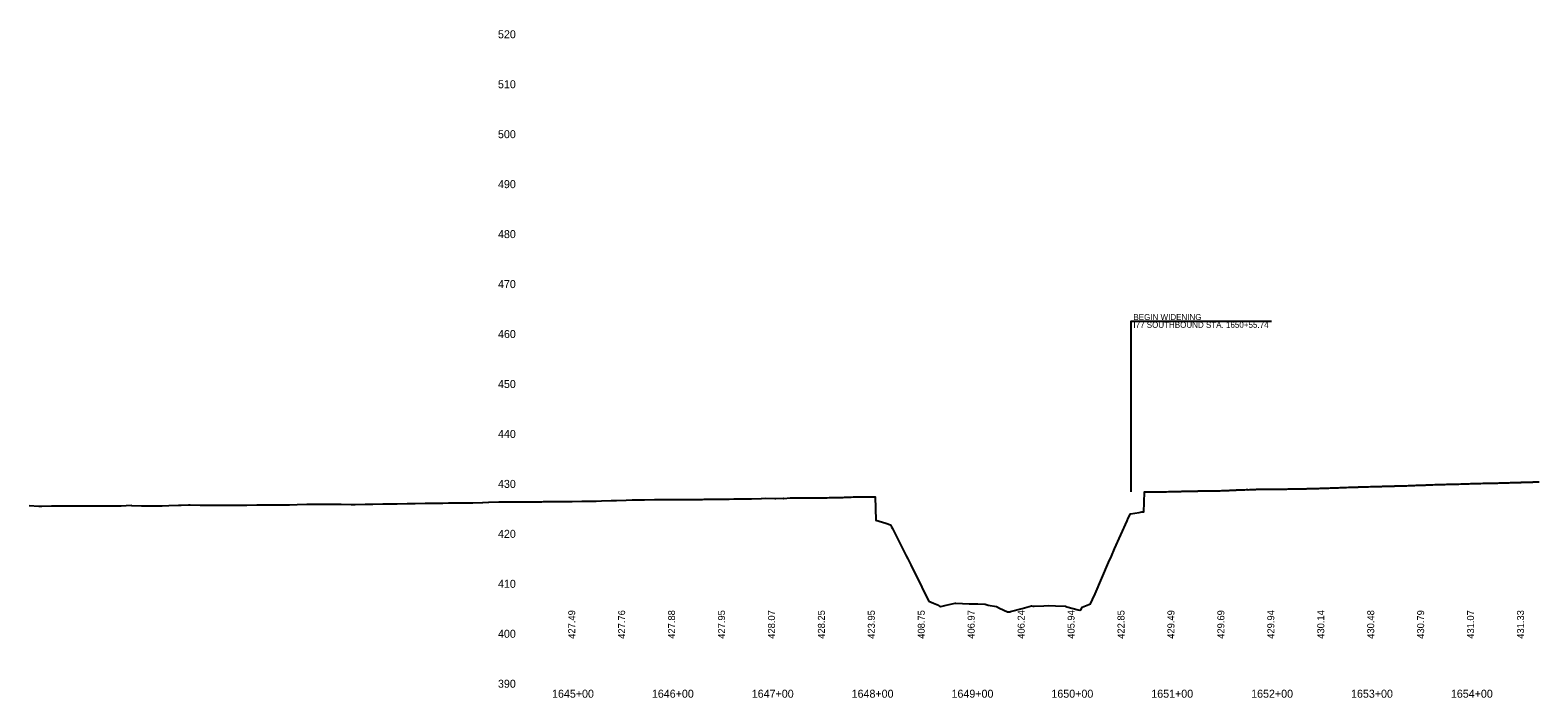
# Model space of a CAD drawing. Extents: x 2017200 to 2047700, y 854850 to 893350.
# Drawn here: x 2018953 to 2020463, y 859091 to 859759 of the extents above; entities that cross this region are included whole.
import ezdxf

# ---------------------------------------------------------------- set-up
doc = ezdxf.new("R2010")
doc.units = 0
for name, color, linetype in [('RD_DDB_ElevTX', 7, 'Continuous'), ('RD_DDB_Profile_EX', 7, 'Continuous'), ('RD_DDB_Profile_Lbl', 7, 'Continuous'), ('RD_DDB_StaTX', 7, 'Continuous'), ('RD_DDB_StripGrade', 7, 'Continuous')]:
    doc.layers.add(name, color=color, linetype=linetype)

msp = doc.modelspace()

# ---------------------------------------------------------------- linework, layer by layer
at = {"layer": 'RD_DDB_Profile_EX'}
msp.add_lwpolyline([(2018952.4, 859283.3), (2018962.1, 859282.7), (2018962.5, 859282.7), (2018964.9, 859282.8), (2018974.8, 859282.9), (2018975.8, 859282.9), (2018985.8, 859283.2), (2018987.8, 859283.2), (2018997.9, 859283.2), (2019007.2, 859283), (2019008.5, 859283), (2019018.5, 859283.1), (2019020.8, 859283.1), (2019030.8, 859283.1), (2019032.3, 859283.1), (2019042.3, 859282.9), (2019044.4, 859283), (2019054.4, 859283.6), (2019054.9, 859283.5), (2019064.7, 859282.9), (2019066.2, 859282.9), (2019075.9, 859283), (2019076.3, 859283), (2019084.9, 859283.1), (2019085.3, 859283.1), (2019092, 859283.3), (2019101.9, 859283.6), (2019104.4, 859283.7), (2019111.9, 859283.9), (2019113.4, 859283.9), (2019123.4, 859283.8), (2019124.9, 859283.8), (2019130.6, 859283.7), (2019134.8, 859283.7), (2019138.2, 859283.7), (2019143.5, 859283.7), (2019148.3, 859283.6), (2019158.3, 859283.8), (2019168.3, 859283.8), (2019170.1, 859283.8), (2019180.1, 859283.9), (2019186.1, 859283.9), (2019196.1, 859284.1), (2019202.8, 859284.2), (2019204.8, 859284.2), (2019212.8, 859284.2), (2019220.5, 859284.3), (2019230.4, 859284.6), (2019234.6, 859284.7), (2019244.6, 859284.7), (2019250.1, 859284.7), (2019260, 859284.6), (2019264.7, 859284.6), (2019274.6, 859284.5), (2019278.4, 859284.5), (2019278.8, 859284.5), (2019288.7, 859284.6), (2019296.4, 859284.6), (2019306.3, 859284.9), (2019309.4, 859285.1), (2019319.3, 859285), (2019320.8, 859285), (2019330.7, 859285.3), (2019338.8, 859285.5), (2019348.7, 859285.7), (2019350.8, 859285.7), (2019360.9, 859285.8), (2019366.4, 859285.8), (2019372.2, 859285.9), (2019376.4, 859285.9), (2019380.5, 859286), (2019390.7, 859286.1), (2019396.5, 859286.1), (2019406.1, 859286.5), (2019406.4, 859286.5), (2019412.2, 859286.8), (2019412.6, 859286.8), (2019422.4, 859286.9), (2019425.8, 859287), (2019426.2, 859286.9), (2019436, 859287.1), (2019439.8, 859287.2), (2019440.3, 859287.2), (2019450.1, 859287.1), (2019455.4, 859287), (2019455.8, 859287), (2019465.5, 859287.2), (2019467.4, 859287.3), (2019467.8, 859287.3), (2019477.4, 859287.3), (2019479.6, 859287.3), (2019480.1, 859287.3), (2019489.6, 859287.3), (2019490.1, 859287.4), (2019496.1, 859287.4), (2019505.8, 859287.6), (2019506.1, 859287.6), (2019510, 859287.7), (2019519.9, 859287.8), (2019525.3, 859287.9), (2019535.1, 859288.3), (2019535.4, 859288.3), (2019540.3, 859288.4), (2019550.2, 859288.8), (2019556.1, 859289), (2019565.8, 859289.1), (2019566.2, 859289.1), (2019568.2, 859289.1), (2019568.5, 859289.1), (2019578.4, 859289.3), (2019585.1, 859289.4), (2019595.1, 859289.4), (2019599.2, 859289.4), (2019609.2, 859289.4), (2019616.5, 859289.4), (2019626.4, 859289.5), (2019628.2, 859289.6), (2019638.1, 859289.6), (2019642.9, 859289.7), (2019643.3, 859289.7), (2019653, 859289.8), (2019657.9, 859289.9), (2019658.2, 859289.9), (2019668, 859290.1), (2019675.1, 859290.2), (2019675.6, 859290.2), (2019685.2, 859290.5), (2019685.6, 859290.5), (2019689.3, 859290.6), (2019698.9, 859290.4), (2019699.6, 859290.4), (2019699.9, 859290.4), (2019707.3, 859290.7), (2019707.6, 859290.3), (2019708, 859290.4), (2019714.1, 859290.9), (2019724, 859291), (2019725.9, 859291), (2019736, 859290.9), (2019736.7, 859290.9), (2019741.2, 859291.2), (2019742.8, 859291.2), (2019743.1, 859291.2), (2019745.1, 859291.2), (2019745.4, 859291.2), (2019747.2, 859291.2), (2019749.2, 859291.2), (2019751.3, 859291.2), (2019753.2, 859291.3), (2019755.2, 859291.4), (2019755.6, 859291.4), (2019756.9, 859291.4), (2019757.3, 859291.4), (2019759.2, 859291.4), (2019761, 859291.5), (2019761.5, 859291.5), (2019763.3, 859291.4), (2019765.1, 859291.5), (2019765.9, 859291.5), (2019767.2, 859291.5), (2019768.5, 859291.6), (2019769.1, 859291.6), (2019771.1, 859291.7), (2019771.6, 859291.7), (2019773.2, 859291.7), (2019775.2, 859291.8), (2019777.4, 859291.9), (2019778.9, 859291.9), (2019779.2, 859291.9), (2019781.2, 859291.9), (2019783.3, 859291.9), (2019785.2, 859291.9), (2019787.4, 859292), (2019789.2, 859292), (2019791.2, 859292.1), (2019793.3, 859292.2), (2019795.1, 859292.2), (2019797.1, 859292.2), (2019799.2, 859292.2), (2019800, 859268.6), (2019809.9, 859265.7), (2019814.8, 859263.9), (2019815.7, 859262.1), (2019816.6, 859260.4), (2019830.5, 859232.9), (2019831.9, 859230.1), (2019834.9, 859224.1), (2019846, 859201.7), (2019848.5, 859196.7), (2019853.1, 859187.5), (2019857.9, 859185.6), (2019861.1, 859184.3), (2019862.9, 859183.6), (2019863.6, 859182.6), (2019864.2, 859182.5), (2019865.2, 859182.2), (2019870.5, 859183.5), (2019879.3, 859185.5), (2019880, 859185.5), (2019886.7, 859185.3), (2019893.3, 859185), (2019894.1, 859185), (2019902.1, 859184.8), (2019909, 859184.6), (2019909.4, 859184.5), (2019911.6, 859183.8), (2019912.5, 859183.7), (2019920.7, 859182.2), (2019924, 859180.6), (2019932, 859176.9), (2019933.8, 859176.9), (2019934.3, 859177), (2019935, 859177.2), (2019946.5, 859180.3), (2019956, 859182.8), (2019957.3, 859182.7), (2019958.6, 859182.7), (2019968.2, 859183.1), (2019972.9, 859183.2), (2019979.8, 859182.9), (2019989.8, 859182.5), (2019991.2, 859182.1), (2020002.6, 859179), (2020004.3, 859178.5), (2020005.6, 859179.2), (2020006.5, 859181.7), (2020014.8, 859184.8), (2020015.1, 859185), (2020017.1, 859189.4), (2020019.5, 859195), (2020033.1, 859226.4), (2020035.9, 859232.6), (2020039.1, 859240), (2020051.7, 859268), (2020052.8, 859270.6), (2020054.9, 859275), (2020063.7, 859276.4), (2020066.3, 859276.9), (2020068.3, 859277.2), (2020068.6, 859286.3), (2020069.1, 859296.9), (2020069.4, 859296.9), (2020069.7, 859297), (2020071, 859297), (2020071.6, 859297), (2020072.9, 859297.1), (2020073.4, 859297.1), (2020075.1, 859297), (2020075.5, 859297.1), (2020077.1, 859297.1), (2020078.8, 859297.1), (2020079.4, 859297.1), (2020081.2, 859297.1), (2020081.6, 859297.1), (2020083.2, 859297.1), (2020085.2, 859297.1), (2020087.2, 859297.2), (2020088.6, 859297.2), (2020089.2, 859297.2), (2020091.2, 859297.2), (2020093.2, 859297.3), (2020095.3, 859297.4), (2020096.8, 859297.3), (2020097.2, 859297.3), (2020099.2, 859297.4), (2020101, 859297.5), (2020101.4, 859297.5), (2020102.5, 859297.5), (2020102.9, 859297.5), (2020104.8, 859297.5), (2020105.3, 859297.5), (2020106.5, 859297.6), (2020106.9, 859297.6), (2020108.8, 859297.6), (2020110.5, 859297.6), (2020111.1, 859297.7), (2020112.6, 859297.7), (2020114.1, 859297.7), (2020114.6, 859297.7), (2020116.3, 859297.8), (2020116.9, 859297.8), (2020118.1, 859297.8), (2020118.7, 859297.8), (2020120.3, 859297.8), (2020120.7, 859297.8), (2020121.3, 859297.8), (2020122, 859297.8), (2020122.9, 859297.9), (2020124.3, 859297.9), (2020124.8, 859297.9), (2020126.5, 859298), (2020127.2, 859298.1), (2020128.4, 859298.2), (2020129, 859298.1), (2020130.5, 859298.1), (2020130.9, 859298.1), (2020131.7, 859298.1), (2020132.5, 859298.1), (2020133.2, 859298.2), (2020134.6, 859298.2), (2020135, 859298.2), (2020136.6, 859298.2), (2020137.5, 859298.2), (2020138.8, 859298.2), (2020140, 859298.2), (2020140.7, 859298.2), (2020142.1, 859298.2), (2020143, 859298.2), (2020143.9, 859298.2), (2020144.9, 859298.2), (2020146.3, 859298.3), (2020146.8, 859298.4), (2020148.4, 859298.4), (2020149.1, 859298.4), (2020150.3, 859298.5), (2020151, 859298.5), (2020152.5, 859298.5), (2020153.4, 859298.5), (2020154.4, 859298.6), (2020155.1, 859298.6), (2020156.6, 859298.7), (2020157, 859298.7), (2020158.5, 859298.7), (2020159.4, 859298.8), (2020160.7, 859298.8), (2020161.2, 859298.9), (2020162.7, 859298.9), (2020163.8, 859299), (2020164.8, 859299), (2020165.8, 859299), (2020166.8, 859299.1), (2020168.7, 859299.2), (2020169.1, 859299.2), (2020169.6, 859299.2), (2020171, 859299.3), (2020172.3, 859299.3), (2020172.9, 859299.2), (2020174.5, 859299.3), (2020175.2, 859299.3), (2020176.3, 859299.3), (2020177.1, 859299.3), (2020177.4, 859299.4), (2020177.9, 859299.4), (2020178.4, 859299.5), (2020179.6, 859299.5), (2020180.3, 859299.5), (2020181.2, 859299.6), (2020182.6, 859299.6), (2020183.1, 859299.6), (2020184.7, 859299.6), (2020185.5, 859299.6), (2020186.7, 859299.6), (2020187.2, 859299.6), (2020188.7, 859299.6), (2020189.1, 859299.6), (2020190, 859299.6), (2020190.8, 859299.6), (2020191.4, 859299.6), (2020192.8, 859299.6), (2020193.2, 859299.6), (2020194.8, 859299.7), (2020195.7, 859299.7), (2020197, 859299.7), (2020198.3, 859299.7), (2020198.9, 859299.7), (2020200.5, 859299.7), (2020201.2, 859299.7), (2020202.2, 859299.7), (2020203, 859299.7), (2020204.6, 859299.8), (2020205, 859299.8), (2020206.7, 859299.8), (2020207.2, 859299.8), (2020208.6, 859299.8), (2020209.1, 859299.8), (2020211, 859299.8), (2020211.5, 859299.8), (2020212.7, 859299.9), (2020213.2, 859299.9), (2020214.8, 859299.9), (2020215.1, 859299.9), (2020216.8, 859300), (2020217.4, 859300), (2020218.9, 859300), (2020219.2, 859300), (2020220.9, 859300), (2020221.7, 859300), (2020223, 859300.1), (2020224.3, 859300.1), (2020224.9, 859300.1), (2020226.6, 859300.1), (2020226.9, 859300.2), (2020227.5, 859300.2), (2020229.1, 859300.2), (2020230.6, 859300.2), (2020231, 859300.2), (2020231.9, 859300.3), (2020232.6, 859300.3), (2020233.9, 859300.3), (2020234.3, 859300.3), (2020235.9, 859300.3), (2020237.1, 859300.4), (2020237.7, 859300.4), (2020238.6, 859300.4), (2020239.3, 859300.4), (2020240.8, 859300.5), (2020241.2, 859300.5), (2020242.9, 859300.5), (2020243.5, 859300.5), (2020244.9, 859300.6), (2020245.3, 859300.6), (2020247.2, 859300.7), (2020248, 859300.7), (2020249.1, 859300.7), (2020250.1, 859300.7), (2020251, 859300.8), (2020252.6, 859300.8), (2020253, 859300.8), (2020253.7, 859300.8), (2020255.2, 859300.9), (2020256.6, 859301), (2020257.1, 859301), (2020259.4, 859301), (2020260.6, 859301.1), (2020261.2, 859301.1), (2020262.9, 859301.2), (2020263.2, 859301.2), (2020264.9, 859301.3), (2020265.4, 859301.3), (2020266.9, 859301.3), (2020267.3, 859301.4), (2020269.2, 859301.4), (2020269.7, 859301.5), (2020271, 859301.5), (2020271.4, 859301.5), (2020273.3, 859301.6), (2020275.1, 859301.6), (2020275.5, 859301.6), (2020277.4, 859301.7), (2020279.2, 859301.7), (2020279.9, 859301.7), (2020281.3, 859301.8), (2020282.7, 859301.8), (2020283.2, 859301.9), (2020285.2, 859302), (2020285.7, 859302), (2020287.4, 859302), (2020289, 859302.1), (2020289.3, 859302.1), (2020291.1, 859302.1), (2020291.5, 859302.1), (2020293, 859302.2), (2020293.4, 859302.2), (2020295.4, 859302.3), (2020297.2, 859302.3), (2020297.6, 859302.3), (2020299.5, 859302.4), (2020301.2, 859302.4), (2020301.8, 859302.4), (2020303.2, 859302.5), (2020303.6, 859302.5), (2020305.5, 859302.5), (2020306.2, 859302.5), (2020307.4, 859302.6), (2020308.5, 859302.6), (2020309.4, 859302.6), (2020311, 859302.7), (2020311.4, 859302.7), (2020312, 859302.7), (2020313.5, 859302.7), (2020314.9, 859302.7), (2020315.4, 859302.8), (2020317.1, 859302.8), (2020317.5, 859302.8), (2020317.8, 859302.8), (2020318.9, 859302.8), (2020319.6, 859302.9), (2020321.2, 859302.9), (2020321.5, 859302.9), (2020323.2, 859303), (2020323.7, 859303), (2020325.2, 859303), (2020325.6, 859303), (2020327.6, 859303.1), (2020328.1, 859303.1), (2020329.3, 859303.1), (2020329.8, 859303.2), (2020331.4, 859303.2), (2020331.7, 859303.2), (2020333.4, 859303.3), (2020334, 859303.3), (2020335.4, 859303.4), (2020335.8, 859303.4), (2020337.5, 859303.4), (2020338.4, 859303.4), (2020339.6, 859303.5), (2020340.9, 859303.6), (2020341.6, 859303.6), (2020343.2, 859303.7), (2020343.5, 859303.7), (2020343.9, 859303.7), (2020344.7, 859303.7), (2020345.7, 859303.8), (2020347.2, 859303.8), (2020347.7, 859303.8), (2020349.4, 859303.9), (2020349.9, 859303.9), (2020351.2, 859304), (2020351.8, 859304), (2020353.7, 859304), (2020354.3, 859304.1), (2020355.3, 859304.1), (2020355.9, 859304.1), (2020357.5, 859304.2), (2020357.8, 859304.2), (2020359.6, 859304.3), (2020360.1, 859304.3), (2020361.6, 859304.3), (2020361.9, 859304.3), (2020363.8, 859304.4), (2020364.5, 859304.4), (2020365.7, 859304.4), (2020367, 859304.5), (2020367.7, 859304.5), (2020369.4, 859304.5), (2020369.7, 859304.5), (2020370.2, 859304.5), (2020371.8, 859304.6), (2020373.4, 859304.6), (2020373.8, 859304.6), (2020376, 859304.7), (2020377.4, 859304.7), (2020377.9, 859304.7), (2020379.8, 859304.8), (2020381.7, 859304.9), (2020382, 859304.9), (2020383.9, 859304.9), (2020385.8, 859305), (2020386.2, 859305), (2020387.7, 859305), (2020388, 859305), (2020389.9, 859305.1), (2020391.8, 859305.1), (2020392.1, 859305.2), (2020394, 859305.2), (2020395.8, 859305.3), (2020396.4, 859305.3), (2020397.9, 859305.3), (2020399.4, 859305.4), (2020399.9, 859305.4), (2020401.9, 859305.4), (2020402.3, 859305.4), (2020404, 859305.5), (2020405.9, 859305.5), (2020407.8, 859305.6), (2020408.2, 859305.6), (2020409.7, 859305.6), (2020410, 859305.6), (2020412, 859305.7), (2020413.8, 859305.7), (2020414.2, 859305.7), (2020416.1, 859305.7), (2020417.9, 859305.8), (2020418.4, 859305.8), (2020419.9, 859305.8), (2020420.2, 859305.9), (2020422.1, 859305.9), (2020422.8, 859305.9), (2020424, 859306), (2020425.2, 859306), (2020426, 859306), (2020427.7, 859306), (2020428, 859306.1), (2020428.6, 859306.1), (2020430.1, 859306.1), (2020431.7, 859306.1), (2020432.1, 859306.2), (2020434.3, 859306.2), (2020435.6, 859306.3), (2020436.2, 859306.3), (2020438.2, 859306.3), (2020440, 859306.4), (2020440.3, 859306.4), (2020441.9, 859306.4), (2020442.2, 859306.4), (2020444.2, 859306.5), (2020444.5, 859306.5), (2020446, 859306.5), (2020446.3, 859306.6), (2020448.3, 859306.6), (2020450.1, 859306.7), (2020450.5, 859306.7), (2020452.3, 859306.8), (2020454.1, 859306.8), (2020454.7, 859306.8), (2020456.2, 859306.9), (2020457.8, 859306.9), (2020458.2, 859307), (2020460.2, 859307), (2020460.6, 859307), (2020462.3, 859307.1), (2020464.3, 859307.1)], dxfattribs=at)
at = {"layer": 'RD_DDB_Profile_Lbl'}
msp.add_lwpolyline([(2020055.7, 859297.1), (2020055.7, 859467.9), (2020196.3, 859467.9)], dxfattribs=at)

# ---------------------------------------------------------------- texts
at = {"layer": 'RD_DDB_ElevTX'}
for s, p in [('520', (2019421.7, 859751)), ('510', (2019421.7, 859701)), ('500', (2019421.7, 859651)), ('490', (2019421.7, 859601)), ('480', (2019421.7, 859551)), ('470', (2019421.7, 859501)), ('460', (2019421.7, 859451)), ('450', (2019421.7, 859401)), ('440', (2019421.7, 859351)), ('430', (2019421.7, 859301)), ('420', (2019421.7, 859251)), ('410', (2019421.7, 859201)), ('400', (2019421.7, 859151)), ('390', (2019421.7, 859101))]:
    msp.add_text(s, height=8, dxfattribs=at).set_placement(p)
at = {"layer": 'RD_DDB_Profile_Lbl'}
for s, p in [('BEGIN WIDENING', (2020057.9, 859469)), ('I77 SOUTHBOUND STA. 1650+55.74', (2020057.9, 859461.2))]:
    msp.add_text(s, height=6, dxfattribs=at).set_placement(p)
at = {"layer": 'RD_DDB_StaTX'}
for s, p in [('1645+00', (2019475.8, 859091)), ('1646+00', (2019575.8, 859091)), ('1647+00', (2019675.8, 859091)), ('1648+00', (2019775.8, 859091)), ('1649+00', (2019875.8, 859091)), ('1650+00', (2019975.8, 859091)), ('1651+00', (2020075.8, 859091)), ('1652+00', (2020175.8, 859091)), ('1653+00', (2020275.8, 859091)), ('1654+00', (2020375.8, 859091))]:
    msp.add_text(s, height=8, dxfattribs=at).set_placement(p)
at = {"layer": 'RD_DDB_StripGrade'}
for s, p in [('427.49', (2019499, 859150)), ('427.76', (2019549, 859150)), ('427.88', (2019599, 859150)), ('427.95', (2019649, 859150)), ('428.07', (2019699, 859150)), ('428.25', (2019749, 859150)), ('423.95', (2019799, 859150)), ('408.75', (2019849, 859150)), ('406.97', (2019899, 859150)), ('406.24', (2019949, 859150)), ('405.94', (2019999, 859150)), ('422.85', (2020049, 859150)), ('429.49', (2020099, 859150)), ('429.69', (2020149, 859150)), ('429.94', (2020199, 859150)), ('430.14', (2020249, 859150)), ('430.48', (2020299, 859150)), ('430.79', (2020349, 859150)), ('431.07', (2020399, 859150)), ('431.33', (2020449, 859150))]:
    msp.add_text(s, height=7, rotation=90, dxfattribs=at).set_placement(p)

doc.saveas('drawing.dxf')
